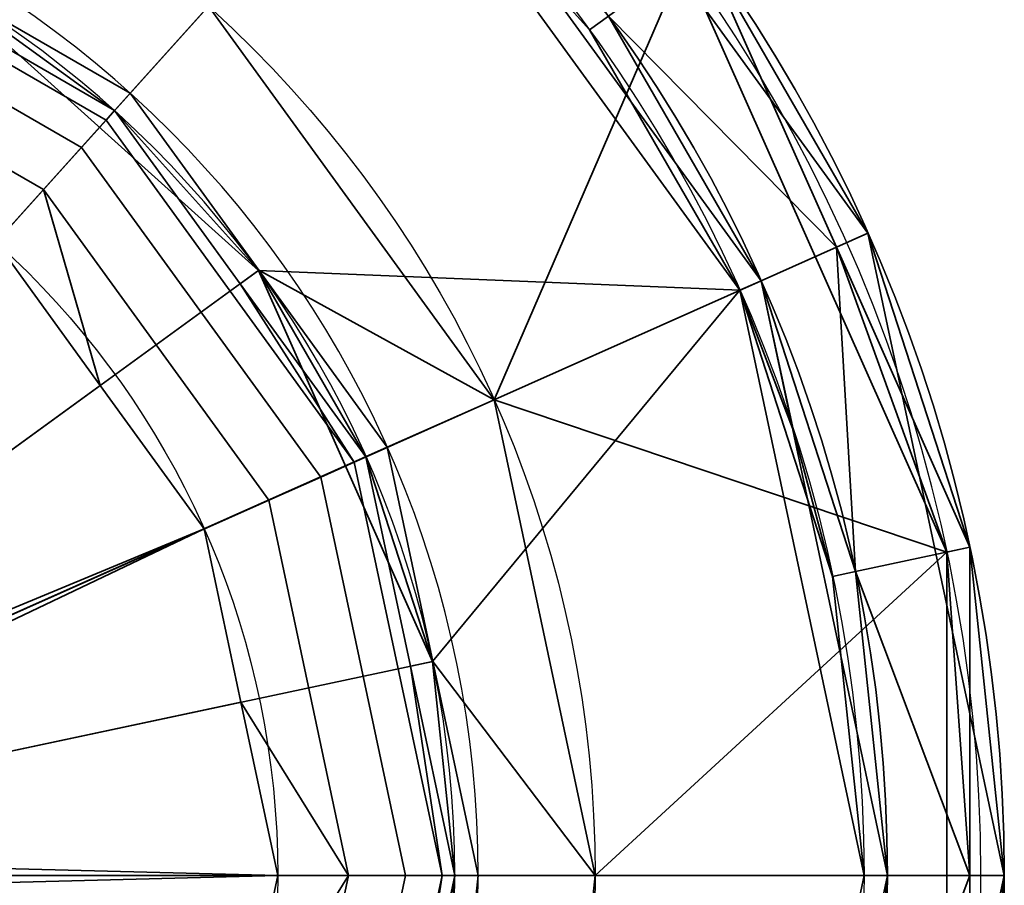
# Model space of a CAD drawing. Header units: millimetres. Extents: x -490 to 6690, y -115 to 132.
# Tile 796 of 1031: x 4985.79 to 4990, y -35.43 to -31.73. Entities that reach past the tile are written whole.
import ezdxf

# ---------------------------------------------------------------- set-up
doc = ezdxf.new("R2010")
doc.units = ezdxf.units.MM
doc.layers.add('152', color=7, linetype='Continuous', true_color=0xffffff)

# ---------------------------------------------------------------- blocks, each defined once
blk = doc.blocks.new('UG_SURFACE_235')
at = {"layer": '152', "color": 252, "linetype": 'Continuous', "lineweight": 35}
for points in [[(4987.432, -30.7466, 324), (4985.1813, -29.4472, 324), (4982.5969, -29.1755, 324), (4983.2501, -35.3913, 324)], [(4987.8178, -33.3576, 298), (4986.5956, -31.6755, 298), (4986.5751, -29.6322, 298), (4988.6298, -31.4825, 298)], [(4989.4166, -32.6458, 323.5), (4987.7667, -30.375, 323.5), (4987.432, -30.7466, 324), (4988.9598, -32.8492, 324)], [(4988.7109, -31.4237, 298.1), (4987.7667, -30.375, 323.5), (4989.4166, -32.6458, 323.5)], [(4984.7951, -30.636, 298), (4986.5956, -31.6755, 298), (4986.2609, -32.0471, 298.5), (4985.4507, -31.5793, 298.5)], [(4983.2501, -35.3913, 324), (4989.5, -35.3913, 324), (4988.9598, -32.8492, 324), (4987.432, -30.7466, 324)], [(4989.7547, -34.0086, 298), (4988.6298, -31.4825, 298), (4988.7109, -31.4237, 298.1), (4989.2817, -32.7058, 298.1)], [(4989.4166, -32.6458, 323.5), (4989.2817, -32.7058, 298.1), (4988.7109, -31.4237, 298.1)], [(4988.6298, -31.4825, 298), (4989.7547, -34.0086, 298), (4987.8178, -33.3576, 298)], [(4985.4507, -31.5793, 319), (4986.2609, -32.0471, 319), (4983.2501, -35.3913, 320.2058)], [(4986.2609, -32.0471, 319), (4985.4507, -31.5793, 319), (4985.4507, -31.5793, 298.5), (4986.2609, -32.0471, 298.5)], [(4986.8112, -32.804, 298.5), (4986.2609, -32.0471, 298.5), (4986.5956, -31.6755, 298), (4987.8178, -33.3576, 298)], [(4983.2501, -35.3913, 320.2058), (4986.2609, -32.0471, 319), (4986.8112, -32.804, 319)], [(4986.2609, -32.0471, 298.5), (4986.8112, -32.804, 298.5), (4986.8112, -32.804, 319), (4986.2609, -32.0471, 319)], [(4989.9998, -35.3913, 323.5), (4989.4166, -32.6458, 323.5), (4988.9598, -32.8492, 324), (4989.5, -35.3913, 324)], [(4989.8524, -33.9879, 298.1), (4989.2817, -32.7058, 298.1), (4989.4166, -32.6458, 323.5)], [(4989.4166, -32.6458, 323.5), (4989.9998, -35.3913, 323.5), (4989.8524, -33.9879, 298.1)], [(4989.2817, -32.7058, 298.1), (4989.8524, -33.9879, 298.1), (4989.7547, -34.0086, 298)], [(4986.8112, -32.804, 319), (4987.361, -33.5609, 319), (4983.2501, -35.3913, 320.2058)], [(4987.8178, -33.3576, 298), (4987.361, -33.5609, 298.5), (4986.8112, -32.804, 298.5)], [(4987.361, -33.5609, 319), (4986.8112, -32.804, 319), (4986.8112, -32.804, 298.5), (4987.361, -33.5609, 298.5)], [(4987.5555, -34.4761, 298.5), (4987.361, -33.5609, 298.5), (4987.8178, -33.3576, 298), (4988.2498, -35.3913, 298)], [(4988.2498, -35.3913, 298), (4987.8178, -33.3576, 298), (4989.7547, -34.0086, 298)], [(4983.2501, -35.3913, 320.2058), (4987.361, -33.5609, 319), (4987.5555, -34.4761, 319)], [(4987.361, -33.5609, 298.5), (4987.5555, -34.4761, 298.5), (4987.5555, -34.4761, 319), (4987.361, -33.5609, 319)], [(4988.1406, -36.4308, 298), (4988.2498, -35.3913, 298), (4989.7547, -34.0086, 298), (4989.7547, -36.7739, 298)], [(4989.7547, -34.0086, 298), (4989.8524, -33.9879, 298.1), (4989.8524, -35.3913, 298.1)], [(4989.8524, -35.3913, 298.1), (4989.8524, -36.7947, 298.1), (4989.7547, -36.7739, 298), (4989.7547, -34.0086, 298)], [(4989.9998, -35.3913, 323.5), (4989.8524, -35.3913, 298.1), (4989.8524, -33.9879, 298.1)], [(4987.5555, -34.4761, 319), (4987.7501, -35.3913, 319), (4983.2501, -35.3913, 320.2058)], [(4988.2498, -35.3913, 298), (4987.7501, -35.3913, 298.5), (4987.5555, -34.4761, 298.5)], [(4987.7501, -35.3913, 319), (4987.5555, -34.4761, 319), (4987.5555, -34.4761, 298.5), (4987.7501, -35.3913, 298.5)], [(4985.1813, -41.3354, 324), (4987.432, -40.0359, 324), (4988.9598, -37.9334, 324), (4983.2501, -35.3913, 324)], [(4988.9598, -37.9334, 324), (4989.3632, -36.6907, 324), (4989.5, -35.3913, 324), (4983.2501, -35.3913, 324)], [(4983.2501, -35.3913, 320.2058), (4987.7501, -35.3913, 319), (4987.6518, -36.3269, 319)], [(4983.2501, -35.3913, 320.2058), (4987.361, -37.2216, 319), (4986.8112, -37.9785, 319)], [(4983.2501, -35.3913, 320.2058), (4986.2609, -38.7354, 319), (4985.4507, -39.2032, 319)], [(4986.8112, -37.9785, 319), (4986.2609, -38.7354, 319), (4983.2501, -35.3913, 320.2058)], [(4987.6518, -36.3269, 319), (4987.361, -37.2216, 319), (4983.2501, -35.3913, 320.2058)], [(4987.6518, -36.3269, 298.5), (4987.7501, -35.3913, 298.5), (4988.2498, -35.3913, 298), (4988.1406, -36.4308, 298)], [(4987.7501, -35.3913, 298.5), (4987.6518, -36.3269, 298.5), (4987.6518, -36.3269, 319), (4987.7501, -35.3913, 319)], [(4989.8524, -36.7947, 323.5), (4989.9998, -35.3913, 323.5), (4989.5, -35.3913, 324), (4989.3632, -36.6907, 324)], [(4989.9998, -35.3913, 323.5), (4989.8524, -36.7947, 323.5), (4989.8524, -36.7947, 298.1)], [(4989.8524, -36.7947, 298.1), (4989.8524, -35.3913, 298.1), (4989.9998, -35.3913, 323.5)]]:
    blk.add_3dface(points, dxfattribs=at)
blk = doc.blocks.new('UG_SURFACE_236')
at = {"layer": '152', "color": 252, "linetype": 'Continuous', "lineweight": 35}
for points in [[(4985.1813, -29.4472, 1742), (4987.432, -30.7466, 1742), (4988.9598, -32.8492, 1742), (4983.2501, -35.3913, 1742)], [(4987.7667, -30.375, 1742.4999), (4989.4166, -32.6458, 1742.4999), (4988.9598, -32.8492, 1742), (4987.432, -30.7466, 1742)], [(4989.4166, -32.6458, 1742.4999), (4987.7667, -30.375, 1742.4999), (4988.7109, -31.4237, 1776.5)], [(4988.3065, -31.7176, 1777), (4987.432, -30.7466, 1777), (4987.3652, -30.8209, 1777), (4988.2255, -31.7764, 1777)], [(4985.4498, -31.5807, 1778), (4986.8097, -32.805, 1778), (4988.8682, -32.8898, 1778), (4987.3652, -30.8209, 1778)], [(4988.2255, -31.7764, 1777), (4987.3652, -30.8209, 1778), (4988.8682, -32.8898, 1778)], [(4988.2255, -31.7764, 1777), (4987.3652, -30.8209, 1777), (4987.3652, -30.8209, 1778)], [(4984.5443, -31.408, 1798.6346), (4986.0525, -32.2788, 1798.6346), (4986.1579, -32.1619, 1798.3446), (4984.5929, -31.2584, 1798.3446)], [(4984.5929, -31.2584, 1798.3446), (4986.1579, -32.1619, 1798.3446), (4986.1941, -32.1214, 1798.0192), (4985.4021, -31.664, 1798.0192)], [(4984.4689, -31.6393, 1798.8577), (4985.8899, -32.4595, 1798.8577), (4986.0525, -32.2788, 1798.6346), (4984.5443, -31.408, 1798.6346)], [(4989.2817, -32.7058, 1776.5), (4988.7109, -31.4237, 1776.5), (4988.3065, -31.7176, 1777)], [(4988.7109, -31.4237, 1776.5), (4989.2817, -32.7058, 1776.5), (4989.4166, -32.6458, 1742.4999)], [(4985.4498, -31.5807, 1778), (4985.4021, -31.664, 1798.0192), (4986.1941, -32.1214, 1798.0192)], [(4986.8097, -32.805, 1778), (4985.4498, -31.5807, 1778), (4986.1941, -32.1214, 1798.0192)], [(4985.0316, -32.3057, 1798.9894), (4985.6873, -32.6843, 1798.9894), (4985.8899, -32.4595, 1798.8577), (4984.4689, -31.6393, 1798.8577)], [(4988.9598, -32.8492, 1777), (4988.3065, -31.7176, 1777), (4988.2255, -31.7764, 1777), (4988.8682, -32.8898, 1777)], [(4988.3065, -31.7176, 1777), (4988.9598, -32.8492, 1777), (4989.2817, -32.7058, 1776.5)], [(4988.8682, -32.8898, 1778), (4988.8682, -32.8898, 1777), (4988.2255, -31.7764, 1777)], [(4986.732, -32.8615, 1798.0192), (4986.1941, -32.1214, 1798.0192), (4986.1579, -32.1619, 1798.3446), (4987.2198, -33.6238, 1798.3446)], [(4986.1941, -32.1214, 1798.0192), (4986.732, -32.8615, 1798.0192), (4986.8097, -32.805, 1778)], [(4986.0525, -32.2788, 1798.6346), (4987.0763, -33.6878, 1798.6346), (4987.2198, -33.6238, 1798.3446), (4986.1579, -32.1619, 1798.3446)], [(4985.8899, -32.4595, 1798.8577), (4986.8541, -33.7867, 1798.8577), (4987.0763, -33.6878, 1798.6346), (4986.0525, -32.2788, 1798.6346)], [(4985.8899, -32.4595, 1798.8577), (4985.6873, -32.6843, 1798.9894), (4986.1326, -33.297, 1798.9894)], [(4986.1326, -33.297, 1798.9894), (4986.5775, -33.9097, 1798.9894), (4986.8541, -33.7867, 1798.8577), (4985.8899, -32.4595, 1798.8577)], [(4989.4166, -32.6458, 1742.4999), (4989.9998, -35.3913, 1742.4999), (4989.5, -35.3913, 1742), (4988.9598, -32.8492, 1742)], [(4989.4166, -32.6458, 1742.4999), (4989.2817, -32.7058, 1776.5), (4989.8524, -33.9879, 1776.5)], [(4989.8524, -33.9879, 1776.5), (4989.9998, -35.3913, 1742.4999), (4989.4166, -32.6458, 1742.4999)], [(4983.5734, -35.1561, 1799.8), (4986.1326, -33.297, 1798.9894), (4985.6873, -32.6843, 1798.9894)], [(4989.2817, -32.7058, 1776.5), (4988.9598, -32.8492, 1777), (4989.3632, -34.0918, 1777)], [(4989.3632, -34.0918, 1777), (4989.8524, -33.9879, 1776.5), (4989.2817, -32.7058, 1776.5)], [(4986.8097, -32.805, 1778), (4986.732, -32.8615, 1798.0192), (4987.2694, -33.6016, 1798.0192)], [(4987.5541, -34.4765, 1778), (4986.8097, -32.805, 1778), (4987.2694, -33.6016, 1798.0192)], [(4988.8682, -32.8898, 1778), (4986.8097, -32.805, 1778), (4987.5541, -34.4765, 1778)], [(4988.9598, -32.8492, 1742), (4989.5, -35.3913, 1742), (4988.9598, -37.9334, 1742), (4983.2501, -35.3913, 1742)], [(4987.2198, -33.6238, 1798.3446), (4987.2694, -33.6016, 1798.0192), (4986.732, -32.8615, 1798.0192)], [(4987.5541, -34.4765, 1778), (4987.6499, -35.3913, 1778), (4989.3999, -35.3913, 1778), (4988.8682, -32.8898, 1778)], [(4988.9598, -32.8492, 1777), (4988.8682, -32.8898, 1777), (4989.099, -33.4908, 1777)], [(4988.8682, -32.8898, 1778), (4989.3999, -35.3913, 1778), (4989.2654, -34.1126, 1777)], [(4989.2654, -34.1126, 1777), (4989.099, -33.4908, 1777), (4988.8682, -32.8898, 1778)], [(4989.099, -33.4908, 1777), (4988.8682, -32.8898, 1777), (4988.8682, -32.8898, 1778)], [(4989.099, -33.4908, 1777), (4989.2654, -34.1126, 1777), (4989.3632, -34.0918, 1777), (4988.9598, -32.8492, 1777)], [(4986.5775, -33.9097, 1798.9894), (4986.1326, -33.297, 1798.9894), (4983.5734, -35.1561, 1799.8)], [(4987.4597, -34.4964, 1798.0192), (4987.2694, -33.6016, 1798.0192), (4987.2198, -33.6238, 1798.3446), (4987.5956, -35.3913, 1798.3446)], [(4987.2694, -33.6016, 1798.0192), (4987.4597, -34.4964, 1798.0192), (4987.5541, -34.4765, 1778)], [(4987.0763, -33.6878, 1798.6346), (4987.4382, -35.3913, 1798.6346), (4987.5956, -35.3913, 1798.3446), (4987.2198, -33.6238, 1798.3446)], [(4986.8541, -33.7867, 1798.8577), (4987.195, -35.3913, 1798.8577), (4987.4382, -35.3913, 1798.6346), (4987.0763, -33.6878, 1798.6346)], [(4987.195, -35.3913, 1798.8577), (4986.8541, -33.7867, 1798.8577), (4986.5775, -33.9097, 1798.9894), (4986.7349, -34.6505, 1798.9894)], [(4983.5734, -35.1561, 1799.8), (4983.6411, -35.3081, 1799.8), (4986.5775, -33.9097, 1798.9894)], [(4983.6411, -35.3081, 1799.8), (4986.7349, -34.6505, 1798.9894), (4986.5775, -33.9097, 1798.9894)], [(4989.8524, -35.3913, 1776.5), (4989.8524, -33.9879, 1776.5), (4989.3632, -34.0918, 1777)], [(4989.8524, -33.9879, 1776.5), (4989.8524, -35.3913, 1776.5), (4989.9998, -35.3913, 1742.4999)], [(4989.2654, -34.1126, 1777), (4989.3999, -35.3913, 1777), (4989.5, -35.3913, 1777), (4989.3632, -34.0918, 1777)], [(4989.3632, -34.0918, 1777), (4989.5, -35.3913, 1777), (4989.8524, -35.3913, 1776.5)], [(4989.3999, -35.3913, 1778), (4989.3999, -35.3913, 1777), (4989.2654, -34.1126, 1777)], [(4987.5541, -34.4765, 1778), (4987.4597, -34.4964, 1798.0192), (4987.6499, -35.3913, 1798.0192)], [(4987.6499, -35.3913, 1798.0192), (4987.6499, -35.3913, 1778), (4987.5541, -34.4765, 1778)], [(4987.5956, -35.3913, 1798.3446), (4987.6499, -35.3913, 1798.0192), (4987.4597, -34.4964, 1798.0192)], [(4986.8927, -35.3913, 1798.9894), (4986.7349, -34.6505, 1798.9894), (4983.6411, -35.3081, 1799.8)], [(4986.7349, -34.6505, 1798.9894), (4986.8927, -35.3913, 1798.9894), (4987.195, -35.3913, 1798.8577)], [(4986.8927, -35.3913, 1798.9894), (4983.6411, -35.3081, 1799.8), (4983.6411, -35.4744, 1799.8)], [(4988.9598, -37.9334, 1742), (4987.432, -40.0359, 1742), (4985.1813, -41.3354, 1742), (4983.2501, -35.3913, 1742)], [(4983.6411, -35.4744, 1799.8), (4986.7349, -36.132, 1798.9894), (4986.8927, -35.3913, 1798.9894)], [(4986.7349, -36.132, 1798.9894), (4986.5775, -36.8728, 1798.9894), (4986.8541, -36.9959, 1798.8577), (4987.195, -35.3913, 1798.8577)], [(4987.195, -35.3913, 1798.8577), (4986.8927, -35.3913, 1798.9894), (4986.7349, -36.132, 1798.9894)], [(4987.195, -35.3913, 1798.8577), (4986.8541, -36.9959, 1798.8577), (4987.0763, -37.0948, 1798.6346), (4987.4382, -35.3913, 1798.6346)], [(4987.4382, -35.3913, 1798.6346), (4987.0763, -37.0948, 1798.6346), (4987.2198, -37.1588, 1798.3446), (4987.5956, -35.3913, 1798.3446)], [(4987.5956, -35.3913, 1798.3446), (4987.2198, -37.1588, 1798.3446), (4987.2694, -37.1809, 1798.0192), (4987.4597, -36.2861, 1798.0192)], [(4987.4597, -36.2861, 1798.0192), (4987.6499, -35.3913, 1798.0192), (4987.5956, -35.3913, 1798.3446)], [(4987.6499, -35.3913, 1798.0192), (4987.4597, -36.2861, 1798.0192), (4987.5541, -36.3061, 1778)], [(4987.5541, -36.3061, 1778), (4987.6499, -35.3913, 1778), (4987.6499, -35.3913, 1798.0192)], [(4988.8682, -37.8927, 1778), (4989.3999, -35.3913, 1778), (4987.6499, -35.3913, 1778), (4987.5541, -36.3061, 1778)], [(4988.8682, -37.8927, 1778), (4988.8682, -37.8927, 1777), (4989.3999, -35.3913, 1777), (4989.3999, -35.3913, 1778)], [(4989.3632, -36.6907, 1777), (4989.5, -35.3913, 1777), (4989.3999, -35.3913, 1777), (4988.8682, -37.8927, 1777)], [(4989.9998, -35.3913, 1742.4999), (4989.4166, -38.1367, 1742.4999), (4988.9598, -37.9334, 1742), (4989.5, -35.3913, 1742)], [(4989.8524, -35.3913, 1776.5), (4989.5, -35.3913, 1777), (4989.3632, -36.6907, 1777)], [(4989.3632, -36.6907, 1777), (4989.8524, -36.7947, 1776.5), (4989.8524, -35.3913, 1776.5)], [(4989.4166, -38.1367, 1742.4999), (4989.9998, -35.3913, 1742.4999), (4989.8524, -36.7947, 1776.5)], [(4989.9998, -35.3913, 1742.4999), (4989.8524, -35.3913, 1776.5), (4989.8524, -36.7947, 1776.5)]]:
    blk.add_3dface(points, dxfattribs=at)
blk = doc.blocks.new('UG_SURFACE_237')
at = {"layer": '152', "color": 252, "linetype": 'Continuous', "lineweight": 35}
for points in [[(4987.432, -30.7466, 1804), (4985.1813, -29.4472, 1804), (4982.5969, -29.1755, 1804), (4983.2501, -35.3913, 1804)], [(4987.8178, -33.3576, 1778), (4986.5956, -31.6755, 1778), (4986.5751, -29.6322, 1778), (4988.6298, -31.4825, 1778)], [(4989.4166, -32.6458, 1803.5001), (4987.7667, -30.375, 1803.5001), (4987.432, -30.7466, 1804), (4988.9598, -32.8492, 1804)], [(4988.7109, -31.4237, 1778.1), (4987.7667, -30.375, 1803.5001), (4989.4166, -32.6458, 1803.5001)], [(4984.7951, -30.636, 1778), (4986.5956, -31.6755, 1778), (4986.2609, -32.0471, 1778.5), (4985.4507, -31.5793, 1778.5)], [(4983.2501, -35.3913, 1804), (4989.5, -35.3913, 1804), (4988.9598, -32.8492, 1804), (4987.432, -30.7466, 1804)], [(4989.7547, -34.0086, 1778), (4988.6298, -31.4825, 1778), (4988.7109, -31.4237, 1778.1), (4989.2817, -32.7058, 1778.1)], [(4989.4166, -32.6458, 1803.5001), (4989.2817, -32.7058, 1778.1), (4988.7109, -31.4237, 1778.1)], [(4988.6298, -31.4825, 1778), (4989.7547, -34.0086, 1778), (4987.8178, -33.3576, 1778)], [(4985.4507, -31.5793, 1799), (4986.2609, -32.0471, 1799), (4983.2501, -35.3913, 1800.2058)], [(4986.2609, -32.0471, 1799), (4985.4507, -31.5793, 1799), (4985.4507, -31.5793, 1778.5), (4986.2609, -32.0471, 1778.5)], [(4986.8112, -32.804, 1778.5), (4986.2609, -32.0471, 1778.5), (4986.5956, -31.6755, 1778), (4987.8178, -33.3576, 1778)], [(4983.2501, -35.3913, 1800.2058), (4986.2609, -32.0471, 1799), (4986.8112, -32.804, 1799)], [(4986.2609, -32.0471, 1778.5), (4986.8112, -32.804, 1778.5), (4986.8112, -32.804, 1799), (4986.2609, -32.0471, 1799)], [(4989.9998, -35.3913, 1803.5001), (4989.4166, -32.6458, 1803.5001), (4988.9598, -32.8492, 1804), (4989.5, -35.3913, 1804)], [(4989.8524, -33.9879, 1778.1), (4989.2817, -32.7058, 1778.1), (4989.4166, -32.6458, 1803.5001)], [(4989.4166, -32.6458, 1803.5001), (4989.9998, -35.3913, 1803.5001), (4989.8524, -33.9879, 1778.1)], [(4989.2817, -32.7058, 1778.1), (4989.8524, -33.9879, 1778.1), (4989.7547, -34.0086, 1778)], [(4986.8112, -32.804, 1799), (4987.361, -33.5609, 1799), (4983.2501, -35.3913, 1800.2058)], [(4987.8178, -33.3576, 1778), (4987.361, -33.5609, 1778.5), (4986.8112, -32.804, 1778.5)], [(4987.361, -33.5609, 1799), (4986.8112, -32.804, 1799), (4986.8112, -32.804, 1778.5), (4987.361, -33.5609, 1778.5)], [(4987.5555, -34.4761, 1778.5), (4987.361, -33.5609, 1778.5), (4987.8178, -33.3576, 1778), (4988.2498, -35.3913, 1778)], [(4988.2498, -35.3913, 1778), (4987.8178, -33.3576, 1778), (4989.7547, -34.0086, 1778)], [(4983.2501, -35.3913, 1800.2058), (4987.361, -33.5609, 1799), (4987.5555, -34.4761, 1799)], [(4987.361, -33.5609, 1778.5), (4987.5555, -34.4761, 1778.5), (4987.5555, -34.4761, 1799), (4987.361, -33.5609, 1799)], [(4988.1406, -36.4308, 1778), (4988.2498, -35.3913, 1778), (4989.7547, -34.0086, 1778), (4989.7547, -36.7739, 1778)], [(4989.7547, -34.0086, 1778), (4989.8524, -33.9879, 1778.1), (4989.8524, -35.3913, 1778.1)], [(4989.8524, -35.3913, 1778.1), (4989.8524, -36.7947, 1778.1), (4989.7547, -36.7739, 1778), (4989.7547, -34.0086, 1778)], [(4989.9998, -35.3913, 1803.5001), (4989.8524, -35.3913, 1778.1), (4989.8524, -33.9879, 1778.1)], [(4987.5555, -34.4761, 1799), (4987.7501, -35.3913, 1799), (4983.2501, -35.3913, 1800.2058)], [(4988.2498, -35.3913, 1778), (4987.7501, -35.3913, 1778.5), (4987.5555, -34.4761, 1778.5)], [(4987.7501, -35.3913, 1799), (4987.5555, -34.4761, 1799), (4987.5555, -34.4761, 1778.5), (4987.7501, -35.3913, 1778.5)], [(4985.1813, -41.3354, 1804), (4987.432, -40.0359, 1804), (4988.9598, -37.9334, 1804), (4983.2501, -35.3913, 1804)], [(4988.9598, -37.9334, 1804), (4989.3632, -36.6907, 1804), (4989.5, -35.3913, 1804), (4983.2501, -35.3913, 1804)], [(4983.2501, -35.3913, 1800.2058), (4987.7501, -35.3913, 1799), (4987.6518, -36.3269, 1799)], [(4983.2501, -35.3913, 1800.2058), (4987.361, -37.2216, 1799), (4986.8112, -37.9785, 1799)], [(4983.2501, -35.3913, 1800.2058), (4986.2609, -38.7354, 1799), (4985.4507, -39.2032, 1799)], [(4986.8112, -37.9785, 1799), (4986.2609, -38.7354, 1799), (4983.2501, -35.3913, 1800.2058)], [(4987.6518, -36.3269, 1799), (4987.361, -37.2216, 1799), (4983.2501, -35.3913, 1800.2058)], [(4987.6518, -36.3269, 1778.5), (4987.7501, -35.3913, 1778.5), (4988.2498, -35.3913, 1778), (4988.1406, -36.4308, 1778)], [(4987.7501, -35.3913, 1778.5), (4987.6518, -36.3269, 1778.5), (4987.6518, -36.3269, 1799), (4987.7501, -35.3913, 1799)], [(4989.8524, -36.7947, 1803.5001), (4989.9998, -35.3913, 1803.5001), (4989.5, -35.3913, 1804), (4989.3632, -36.6907, 1804)], [(4989.9998, -35.3913, 1803.5001), (4989.8524, -36.7947, 1803.5001), (4989.8524, -36.7947, 1778.1)], [(4989.8524, -36.7947, 1778.1), (4989.8524, -35.3913, 1778.1), (4989.9998, -35.3913, 1803.5001)]]:
    blk.add_3dface(points, dxfattribs=at)
blk = doc.blocks.new('UG_SURFACE_238')
at = {"layer": '152', "color": 252, "linetype": 'Continuous', "lineweight": 35}
for points in [[(4985.1813, -29.4472, 262), (4987.432, -30.7466, 262), (4988.9598, -32.8492, 262), (4983.2501, -35.3913, 262)], [(4987.7667, -30.375, 262.5), (4989.4166, -32.6458, 262.5), (4988.9598, -32.8492, 262), (4987.432, -30.7466, 262)], [(4989.4166, -32.6458, 262.5), (4987.7667, -30.375, 262.5), (4988.7109, -31.4237, 296.5)], [(4988.3065, -31.7176, 297), (4987.432, -30.7466, 297), (4987.3652, -30.8209, 297), (4988.2255, -31.7764, 297)], [(4985.4498, -31.5807, 298), (4986.8097, -32.805, 298), (4988.8682, -32.8898, 298), (4987.3652, -30.8209, 298)], [(4988.2255, -31.7764, 297), (4987.3652, -30.8209, 298), (4988.8682, -32.8898, 298)], [(4988.2255, -31.7764, 297), (4987.3652, -30.8209, 297), (4987.3652, -30.8209, 298)], [(4984.5443, -31.408, 318.6346), (4986.0525, -32.2788, 318.6346), (4986.1579, -32.1619, 318.3447), (4984.5929, -31.2584, 318.3447)], [(4984.5929, -31.2584, 318.3447), (4986.1579, -32.1619, 318.3447), (4986.1941, -32.1214, 318.0192), (4985.4021, -31.664, 318.0192)], [(4984.4689, -31.6393, 318.8576), (4985.8899, -32.4595, 318.8576), (4986.0525, -32.2788, 318.6346), (4984.5443, -31.408, 318.6346)], [(4989.2817, -32.7058, 296.5), (4988.7109, -31.4237, 296.5), (4988.3065, -31.7176, 297)], [(4988.7109, -31.4237, 296.5), (4989.2817, -32.7058, 296.5), (4989.4166, -32.6458, 262.5)], [(4985.4498, -31.5807, 298), (4985.4021, -31.664, 318.0192), (4986.1941, -32.1214, 318.0192)], [(4986.8097, -32.805, 298), (4985.4498, -31.5807, 298), (4986.1941, -32.1214, 318.0192)], [(4985.0316, -32.3057, 318.9894), (4985.6873, -32.6843, 318.9894), (4985.8899, -32.4595, 318.8576), (4984.4689, -31.6393, 318.8576)], [(4988.9598, -32.8492, 297), (4988.3065, -31.7176, 297), (4988.2255, -31.7764, 297), (4988.8682, -32.8898, 297)], [(4988.3065, -31.7176, 297), (4988.9598, -32.8492, 297), (4989.2817, -32.7058, 296.5)], [(4988.8682, -32.8898, 298), (4988.8682, -32.8898, 297), (4988.2255, -31.7764, 297)], [(4986.732, -32.8615, 318.0192), (4986.1941, -32.1214, 318.0192), (4986.1579, -32.1619, 318.3447), (4987.2198, -33.6238, 318.3447)], [(4986.1941, -32.1214, 318.0192), (4986.732, -32.8615, 318.0192), (4986.8097, -32.805, 298)], [(4986.0525, -32.2788, 318.6346), (4987.0763, -33.6878, 318.6346), (4987.2198, -33.6238, 318.3447), (4986.1579, -32.1619, 318.3447)], [(4985.8899, -32.4595, 318.8576), (4986.8541, -33.7867, 318.8576), (4987.0763, -33.6878, 318.6346), (4986.0525, -32.2788, 318.6346)], [(4985.8899, -32.4595, 318.8576), (4985.6873, -32.6843, 318.9894), (4986.1326, -33.297, 318.9894)], [(4986.1326, -33.297, 318.9894), (4986.5775, -33.9097, 318.9894), (4986.8541, -33.7867, 318.8576), (4985.8899, -32.4595, 318.8576)], [(4989.4166, -32.6458, 262.5), (4989.9998, -35.3913, 262.5), (4989.5, -35.3913, 262), (4988.9598, -32.8492, 262)], [(4989.4166, -32.6458, 262.5), (4989.2817, -32.7058, 296.5), (4989.8524, -33.9879, 296.5)], [(4989.8524, -33.9879, 296.5), (4989.9998, -35.3913, 262.5), (4989.4166, -32.6458, 262.5)], [(4983.5734, -35.1561, 319.8), (4986.1326, -33.297, 318.9894), (4985.6873, -32.6843, 318.9894)], [(4989.2817, -32.7058, 296.5), (4988.9598, -32.8492, 297), (4989.3632, -34.0918, 297)], [(4989.3632, -34.0918, 297), (4989.8524, -33.9879, 296.5), (4989.2817, -32.7058, 296.5)], [(4986.8097, -32.805, 298), (4986.732, -32.8615, 318.0192), (4987.2694, -33.6016, 318.0192)], [(4987.2694, -33.6016, 318.0192), (4987.5541, -34.4765, 298), (4986.8097, -32.805, 298)], [(4988.8682, -32.8898, 298), (4986.8097, -32.805, 298), (4987.5541, -34.4765, 298)], [(4988.9598, -32.8492, 262), (4989.5, -35.3913, 262), (4988.9598, -37.9334, 262), (4983.2501, -35.3913, 262)], [(4987.2198, -33.6238, 318.3447), (4987.2694, -33.6016, 318.0192), (4986.732, -32.8615, 318.0192)], [(4987.5541, -34.4765, 298), (4987.6499, -35.3913, 298), (4989.3999, -35.3913, 298), (4988.8682, -32.8898, 298)], [(4988.9598, -32.8492, 297), (4988.8682, -32.8898, 297), (4989.099, -33.4908, 297)], [(4988.8682, -32.8898, 298), (4989.3999, -35.3913, 298), (4989.2654, -34.1126, 297)], [(4989.2654, -34.1126, 297), (4989.099, -33.4908, 297), (4988.8682, -32.8898, 298)], [(4989.099, -33.4908, 297), (4988.8682, -32.8898, 297), (4988.8682, -32.8898, 298)], [(4989.099, -33.4908, 297), (4989.2654, -34.1126, 297), (4989.3632, -34.0918, 297), (4988.9598, -32.8492, 297)], [(4986.5775, -33.9097, 318.9894), (4986.1326, -33.297, 318.9894), (4983.5734, -35.1561, 319.8)], [(4987.4597, -34.4964, 318.0192), (4987.2694, -33.6016, 318.0192), (4987.2198, -33.6238, 318.3447), (4987.5956, -35.3913, 318.3447)], [(4987.2694, -33.6016, 318.0192), (4987.4597, -34.4964, 318.0192), (4987.5541, -34.4765, 298)], [(4987.0763, -33.6878, 318.6346), (4987.4382, -35.3913, 318.6346), (4987.5956, -35.3913, 318.3447), (4987.2198, -33.6238, 318.3447)], [(4986.8541, -33.7867, 318.8576), (4987.195, -35.3913, 318.8576), (4987.4382, -35.3913, 318.6346), (4987.0763, -33.6878, 318.6346)], [(4987.195, -35.3913, 318.8576), (4986.8541, -33.7867, 318.8576), (4986.5775, -33.9097, 318.9894), (4986.7349, -34.6505, 318.9894)], [(4983.5734, -35.1561, 319.8), (4983.6411, -35.3081, 319.8), (4986.5775, -33.9097, 318.9894)], [(4983.6411, -35.3081, 319.8), (4986.7349, -34.6505, 318.9894), (4986.5775, -33.9097, 318.9894)], [(4989.8524, -35.3913, 296.5), (4989.8524, -33.9879, 296.5), (4989.3632, -34.0918, 297)], [(4989.8524, -33.9879, 296.5), (4989.8524, -35.3913, 296.5), (4989.9998, -35.3913, 262.5)], [(4989.2654, -34.1126, 297), (4989.3999, -35.3913, 297), (4989.5, -35.3913, 297), (4989.3632, -34.0918, 297)], [(4989.3632, -34.0918, 297), (4989.5, -35.3913, 297), (4989.8524, -35.3913, 296.5)], [(4989.3999, -35.3913, 298), (4989.3999, -35.3913, 297), (4989.2654, -34.1126, 297)], [(4987.5541, -34.4765, 298), (4987.4597, -34.4964, 318.0192), (4987.6499, -35.3913, 318.0192)], [(4987.6499, -35.3913, 318.0192), (4987.6499, -35.3913, 298), (4987.5541, -34.4765, 298)], [(4987.5956, -35.3913, 318.3447), (4987.6499, -35.3913, 318.0192), (4987.4597, -34.4964, 318.0192)], [(4986.8927, -35.3913, 318.9894), (4986.7349, -34.6505, 318.9894), (4983.6411, -35.3081, 319.8)], [(4986.7349, -34.6505, 318.9894), (4986.8927, -35.3913, 318.9894), (4987.195, -35.3913, 318.8576)], [(4986.8927, -35.3913, 318.9894), (4983.6411, -35.3081, 319.8), (4983.6411, -35.4744, 319.8)], [(4988.9598, -37.9334, 262), (4987.432, -40.0359, 262), (4985.1813, -41.3354, 262), (4983.2501, -35.3913, 262)], [(4983.6411, -35.4744, 319.8), (4986.7349, -36.132, 318.9894), (4986.8927, -35.3913, 318.9894)], [(4986.7349, -36.132, 318.9894), (4986.5775, -36.8728, 318.9894), (4986.8541, -36.9959, 318.8576), (4987.195, -35.3913, 318.8576)], [(4987.195, -35.3913, 318.8576), (4986.8927, -35.3913, 318.9894), (4986.7349, -36.132, 318.9894)], [(4987.195, -35.3913, 318.8576), (4986.8541, -36.9959, 318.8576), (4987.0763, -37.0948, 318.6346), (4987.4382, -35.3913, 318.6346)], [(4987.4382, -35.3913, 318.6346), (4987.0763, -37.0948, 318.6346), (4987.2198, -37.1588, 318.3447), (4987.5956, -35.3913, 318.3447)], [(4987.5956, -35.3913, 318.3447), (4987.2198, -37.1588, 318.3447), (4987.2694, -37.1809, 318.0192), (4987.4597, -36.2861, 318.0192)], [(4987.4597, -36.2861, 318.0192), (4987.6499, -35.3913, 318.0192), (4987.5956, -35.3913, 318.3447)], [(4987.6499, -35.3913, 318.0192), (4987.4597, -36.2861, 318.0192), (4987.5541, -36.3061, 298)], [(4987.5541, -36.3061, 298), (4987.6499, -35.3913, 298), (4987.6499, -35.3913, 318.0192)], [(4988.8682, -37.8927, 298), (4989.3999, -35.3913, 298), (4987.6499, -35.3913, 298), (4987.5541, -36.3061, 298)], [(4988.8682, -37.8927, 298), (4988.8682, -37.8927, 297), (4989.3999, -35.3913, 297), (4989.3999, -35.3913, 298)], [(4989.3632, -36.6907, 297), (4989.5, -35.3913, 297), (4989.3999, -35.3913, 297), (4988.8682, -37.8927, 297)], [(4989.9998, -35.3913, 262.5), (4989.4166, -38.1367, 262.5), (4988.9598, -37.9334, 262), (4989.5, -35.3913, 262)], [(4989.8524, -35.3913, 296.5), (4989.5, -35.3913, 297), (4989.3632, -36.6907, 297)], [(4989.3632, -36.6907, 297), (4989.8524, -36.7947, 296.5), (4989.8524, -35.3913, 296.5)], [(4989.4166, -38.1367, 262.5), (4989.9998, -35.3913, 262.5), (4989.8524, -36.7947, 296.5)], [(4989.9998, -35.3913, 262.5), (4989.8524, -35.3913, 296.5), (4989.8524, -36.7947, 296.5)]]:
    blk.add_3dface(points, dxfattribs=at)
blk = doc.blocks.new('UG_SURFACE_239')
at = {"layer": '152', "color": 252, "linetype": 'Continuous', "lineweight": 35}
for points in [[(4985.1813, -29.4472, 1204), (4987.432, -30.7466, 1204), (4988.9598, -32.8492, 1204), (4983.2501, -35.3913, 1204)], [(4987.7667, -30.375, 1204.5), (4989.4166, -32.6458, 1204.5), (4988.9598, -32.8492, 1204), (4987.432, -30.7466, 1204)], [(4989.4166, -32.6458, 1204.5), (4987.7667, -30.375, 1204.5), (4988.7109, -31.4237, 1238.5)], [(4988.3065, -31.7176, 1239), (4987.432, -30.7466, 1239), (4987.3652, -30.8209, 1239), (4988.2255, -31.7764, 1239)], [(4985.4498, -31.5807, 1240), (4986.8097, -32.805, 1240), (4988.8682, -32.8898, 1240), (4987.3652, -30.8209, 1240)], [(4988.2255, -31.7764, 1239), (4987.3652, -30.8209, 1240), (4988.8682, -32.8898, 1240)], [(4988.2255, -31.7764, 1239), (4987.3652, -30.8209, 1239), (4987.3652, -30.8209, 1240)], [(4984.5443, -31.408, 1260.6347), (4986.0525, -32.2788, 1260.6347), (4986.1579, -32.1619, 1260.3446), (4984.5929, -31.2584, 1260.3446)], [(4984.5929, -31.2584, 1260.3446), (4986.1579, -32.1619, 1260.3446), (4986.1941, -32.1214, 1260.0192), (4985.4021, -31.664, 1260.0192)], [(4984.4689, -31.6393, 1260.8576), (4985.8899, -32.4595, 1260.8576), (4986.0525, -32.2788, 1260.6347), (4984.5443, -31.408, 1260.6347)], [(4989.2817, -32.7058, 1238.5), (4988.7109, -31.4237, 1238.5), (4988.3065, -31.7176, 1239)], [(4988.7109, -31.4237, 1238.5), (4989.2817, -32.7058, 1238.5), (4989.4166, -32.6458, 1204.5)], [(4985.4498, -31.5807, 1240), (4985.4021, -31.664, 1260.0192), (4986.1941, -32.1214, 1260.0192)], [(4986.8097, -32.805, 1240), (4985.4498, -31.5807, 1240), (4986.1941, -32.1214, 1260.0192)], [(4985.0316, -32.3057, 1260.9893), (4985.6873, -32.6843, 1260.9893), (4985.8899, -32.4595, 1260.8576), (4984.4689, -31.6393, 1260.8576)], [(4988.9598, -32.8492, 1239), (4988.3065, -31.7176, 1239), (4988.2255, -31.7764, 1239), (4988.8682, -32.8898, 1239)], [(4988.3065, -31.7176, 1239), (4988.9598, -32.8492, 1239), (4989.2817, -32.7058, 1238.5)], [(4988.8682, -32.8898, 1240), (4988.8682, -32.8898, 1239), (4988.2255, -31.7764, 1239)], [(4986.732, -32.8615, 1260.0192), (4986.1941, -32.1214, 1260.0192), (4986.1579, -32.1619, 1260.3446), (4987.2198, -33.6238, 1260.3446)], [(4986.1941, -32.1214, 1260.0192), (4986.732, -32.8615, 1260.0192), (4986.8097, -32.805, 1240)], [(4986.0525, -32.2788, 1260.6347), (4987.0763, -33.6878, 1260.6347), (4987.2198, -33.6238, 1260.3446), (4986.1579, -32.1619, 1260.3446)], [(4985.8899, -32.4595, 1260.8576), (4986.8541, -33.7867, 1260.8576), (4987.0763, -33.6878, 1260.6347), (4986.0525, -32.2788, 1260.6347)], [(4985.8899, -32.4595, 1260.8576), (4985.6873, -32.6843, 1260.9893), (4986.1326, -33.297, 1260.9893)], [(4986.1326, -33.297, 1260.9893), (4986.5775, -33.9097, 1260.9893), (4986.8541, -33.7867, 1260.8576), (4985.8899, -32.4595, 1260.8576)], [(4989.4166, -32.6458, 1204.5), (4989.9998, -35.3913, 1204.5), (4989.5, -35.3913, 1204), (4988.9598, -32.8492, 1204)], [(4989.4166, -32.6458, 1204.5), (4989.2817, -32.7058, 1238.5), (4989.8524, -33.9879, 1238.5)], [(4989.9998, -35.3913, 1204.5), (4989.4166, -32.6458, 1204.5), (4989.8524, -33.9879, 1238.5)], [(4983.5734, -35.1561, 1261.8001), (4986.1326, -33.297, 1260.9893), (4985.6873, -32.6843, 1260.9893)], [(4989.2817, -32.7058, 1238.5), (4988.9598, -32.8492, 1239), (4989.3632, -34.0918, 1239)], [(4989.3632, -34.0918, 1239), (4989.8524, -33.9879, 1238.5), (4989.2817, -32.7058, 1238.5)], [(4986.8097, -32.805, 1240), (4986.732, -32.8615, 1260.0192), (4987.2694, -33.6016, 1260.0192)], [(4987.2694, -33.6016, 1260.0192), (4987.5541, -34.4765, 1240), (4986.8097, -32.805, 1240)], [(4988.8682, -32.8898, 1240), (4986.8097, -32.805, 1240), (4987.5541, -34.4765, 1240)], [(4988.9598, -32.8492, 1204), (4989.5, -35.3913, 1204), (4988.9598, -37.9334, 1204), (4983.2501, -35.3913, 1204)], [(4987.2198, -33.6238, 1260.3446), (4987.2694, -33.6016, 1260.0192), (4986.732, -32.8615, 1260.0192)], [(4987.5541, -34.4765, 1240), (4987.6499, -35.3913, 1240), (4989.3999, -35.3913, 1240), (4988.8682, -32.8898, 1240)], [(4988.9598, -32.8492, 1239), (4988.8682, -32.8898, 1239), (4989.099, -33.4908, 1239)], [(4988.8682, -32.8898, 1240), (4989.3999, -35.3913, 1240), (4989.2654, -34.1126, 1239)], [(4989.2654, -34.1126, 1239), (4989.099, -33.4908, 1239), (4988.8682, -32.8898, 1240)], [(4989.099, -33.4908, 1239), (4988.8682, -32.8898, 1239), (4988.8682, -32.8898, 1240)], [(4989.099, -33.4908, 1239), (4989.2654, -34.1126, 1239), (4989.3632, -34.0918, 1239), (4988.9598, -32.8492, 1239)], [(4986.5775, -33.9097, 1260.9893), (4986.1326, -33.297, 1260.9893), (4983.5734, -35.1561, 1261.8001)], [(4987.4597, -34.4964, 1260.0192), (4987.2694, -33.6016, 1260.0192), (4987.2198, -33.6238, 1260.3446), (4987.5956, -35.3913, 1260.3446)], [(4987.2694, -33.6016, 1260.0192), (4987.4597, -34.4964, 1260.0192), (4987.5541, -34.4765, 1240)], [(4987.0763, -33.6878, 1260.6347), (4987.4382, -35.3913, 1260.6347), (4987.5956, -35.3913, 1260.3446), (4987.2198, -33.6238, 1260.3446)], [(4986.8541, -33.7867, 1260.8576), (4987.195, -35.3913, 1260.8576), (4987.4382, -35.3913, 1260.6347), (4987.0763, -33.6878, 1260.6347)], [(4987.195, -35.3913, 1260.8576), (4986.8541, -33.7867, 1260.8576), (4986.5775, -33.9097, 1260.9893), (4986.7349, -34.6505, 1260.9893)], [(4983.5734, -35.1561, 1261.8001), (4983.6411, -35.3081, 1261.8001), (4986.5775, -33.9097, 1260.9893)], [(4983.6411, -35.3081, 1261.8001), (4986.7349, -34.6505, 1260.9893), (4986.5775, -33.9097, 1260.9893)], [(4989.8524, -35.3913, 1238.5), (4989.8524, -33.9879, 1238.5), (4989.3632, -34.0918, 1239)], [(4989.8524, -33.9879, 1238.5), (4989.8524, -35.3913, 1238.5), (4989.9998, -35.3913, 1204.5)], [(4989.2654, -34.1126, 1239), (4989.3999, -35.3913, 1239), (4989.5, -35.3913, 1239), (4989.3632, -34.0918, 1239)], [(4989.3632, -34.0918, 1239), (4989.5, -35.3913, 1239), (4989.8524, -35.3913, 1238.5)], [(4989.3999, -35.3913, 1240), (4989.3999, -35.3913, 1239), (4989.2654, -34.1126, 1239)], [(4987.5541, -34.4765, 1240), (4987.4597, -34.4964, 1260.0192), (4987.6499, -35.3913, 1260.0192)], [(4987.6499, -35.3913, 1260.0192), (4987.6499, -35.3913, 1240), (4987.5541, -34.4765, 1240)], [(4987.5956, -35.3913, 1260.3446), (4987.6499, -35.3913, 1260.0192), (4987.4597, -34.4964, 1260.0192)], [(4986.8927, -35.3913, 1260.9893), (4986.7349, -34.6505, 1260.9893), (4983.6411, -35.3081, 1261.8001)], [(4986.7349, -34.6505, 1260.9893), (4986.8927, -35.3913, 1260.9893), (4987.195, -35.3913, 1260.8576)], [(4986.8927, -35.3913, 1260.9893), (4983.6411, -35.3081, 1261.8001), (4983.6411, -35.4744, 1261.8001)], [(4988.9598, -37.9334, 1204), (4987.432, -40.0359, 1204), (4985.1813, -41.3354, 1204), (4983.2501, -35.3913, 1204)], [(4983.6411, -35.4744, 1261.8001), (4986.7349, -36.132, 1260.9893), (4986.8927, -35.3913, 1260.9893)], [(4986.7349, -36.132, 1260.9893), (4986.5775, -36.8728, 1260.9893), (4986.8541, -36.9959, 1260.8576), (4987.195, -35.3913, 1260.8576)], [(4987.195, -35.3913, 1260.8576), (4986.8927, -35.3913, 1260.9893), (4986.7349, -36.132, 1260.9893)], [(4987.195, -35.3913, 1260.8576), (4986.8541, -36.9959, 1260.8576), (4987.0763, -37.0948, 1260.6347), (4987.4382, -35.3913, 1260.6347)], [(4987.4382, -35.3913, 1260.6347), (4987.0763, -37.0948, 1260.6347), (4987.2198, -37.1588, 1260.3446), (4987.5956, -35.3913, 1260.3446)], [(4987.5956, -35.3913, 1260.3446), (4987.2198, -37.1588, 1260.3446), (4987.2694, -37.1809, 1260.0192), (4987.4597, -36.2861, 1260.0192)], [(4987.4597, -36.2861, 1260.0192), (4987.6499, -35.3913, 1260.0192), (4987.5956, -35.3913, 1260.3446)], [(4987.6499, -35.3913, 1260.0192), (4987.4597, -36.2861, 1260.0192), (4987.5541, -36.3061, 1240)], [(4987.5541, -36.3061, 1240), (4987.6499, -35.3913, 1240), (4987.6499, -35.3913, 1260.0192)], [(4988.8682, -37.8927, 1240), (4989.3999, -35.3913, 1240), (4987.6499, -35.3913, 1240), (4987.5541, -36.3061, 1240)], [(4988.8682, -37.8927, 1240), (4988.8682, -37.8927, 1239), (4989.3999, -35.3913, 1239), (4989.3999, -35.3913, 1240)], [(4989.3632, -36.6907, 1239), (4989.5, -35.3913, 1239), (4989.3999, -35.3913, 1239), (4988.8682, -37.8927, 1239)], [(4989.9998, -35.3913, 1204.5), (4989.4166, -38.1367, 1204.5), (4988.9598, -37.9334, 1204), (4989.5, -35.3913, 1204)], [(4989.8524, -35.3913, 1238.5), (4989.5, -35.3913, 1239), (4989.3632, -36.6907, 1239)], [(4989.3632, -36.6907, 1239), (4989.8524, -36.7947, 1238.5), (4989.8524, -35.3913, 1238.5)], [(4989.8524, -36.7947, 1238.5), (4989.4166, -38.1367, 1204.5), (4989.9998, -35.3913, 1204.5)], [(4989.9998, -35.3913, 1204.5), (4989.8524, -35.3913, 1238.5), (4989.8524, -36.7947, 1238.5)]]:
    blk.add_3dface(points, dxfattribs=at)
blk = doc.blocks.new('UG_SURFACE_240')
at = {"layer": '152', "color": 252, "linetype": 'Continuous', "lineweight": 35}
for points in [[(4987.432, -30.7466, 1266), (4985.1813, -29.4472, 1266), (4982.5969, -29.1755, 1266), (4983.2501, -35.3913, 1266)], [(4987.8178, -33.3576, 1240), (4986.5956, -31.6755, 1240), (4986.5751, -29.6322, 1240), (4988.6298, -31.4825, 1240)], [(4989.4166, -32.6458, 1265.4999), (4987.7667, -30.375, 1265.4999), (4987.432, -30.7466, 1266), (4988.9598, -32.8492, 1266)], [(4987.7667, -30.375, 1265.4999), (4989.4166, -32.6458, 1265.4999), (4988.7109, -31.4237, 1240.1)], [(4984.7951, -30.636, 1240), (4986.5956, -31.6755, 1240), (4986.2609, -32.0471, 1240.5), (4985.4507, -31.5793, 1240.5)], [(4983.2501, -35.3913, 1266), (4989.5, -35.3913, 1266), (4988.9598, -32.8492, 1266), (4987.432, -30.7466, 1266)], [(4989.7547, -34.0086, 1240), (4988.6298, -31.4825, 1240), (4988.7109, -31.4237, 1240.1), (4989.2817, -32.7058, 1240.1)], [(4989.4166, -32.6458, 1265.4999), (4989.2817, -32.7058, 1240.1), (4988.7109, -31.4237, 1240.1)], [(4988.6298, -31.4825, 1240), (4989.7547, -34.0086, 1240), (4987.8178, -33.3576, 1240)], [(4985.4507, -31.5793, 1261), (4986.2609, -32.0471, 1261), (4983.2501, -35.3913, 1262.2057)], [(4986.2609, -32.0471, 1261), (4985.4507, -31.5793, 1261), (4985.4507, -31.5793, 1240.5), (4986.2609, -32.0471, 1240.5)], [(4986.8112, -32.804, 1240.5), (4986.2609, -32.0471, 1240.5), (4986.5956, -31.6755, 1240), (4987.8178, -33.3576, 1240)], [(4983.2501, -35.3913, 1262.2057), (4986.2609, -32.0471, 1261), (4986.8112, -32.804, 1261)], [(4986.2609, -32.0471, 1240.5), (4986.8112, -32.804, 1240.5), (4986.8112, -32.804, 1261), (4986.2609, -32.0471, 1261)], [(4989.9998, -35.3913, 1265.4999), (4989.4166, -32.6458, 1265.4999), (4988.9598, -32.8492, 1266), (4989.5, -35.3913, 1266)], [(4989.8524, -33.9879, 1240.1), (4989.2817, -32.7058, 1240.1), (4989.4166, -32.6458, 1265.4999)], [(4989.4166, -32.6458, 1265.4999), (4989.9998, -35.3913, 1265.4999), (4989.8524, -33.9879, 1240.1)], [(4989.2817, -32.7058, 1240.1), (4989.8524, -33.9879, 1240.1), (4989.7547, -34.0086, 1240)], [(4986.8112, -32.804, 1261), (4987.361, -33.5609, 1261), (4983.2501, -35.3913, 1262.2057)], [(4987.8178, -33.3576, 1240), (4987.361, -33.5609, 1240.5), (4986.8112, -32.804, 1240.5)], [(4987.361, -33.5609, 1261), (4986.8112, -32.804, 1261), (4986.8112, -32.804, 1240.5), (4987.361, -33.5609, 1240.5)], [(4987.5555, -34.4761, 1240.5), (4987.361, -33.5609, 1240.5), (4987.8178, -33.3576, 1240), (4988.2498, -35.3913, 1240)], [(4988.2498, -35.3913, 1240), (4987.8178, -33.3576, 1240), (4989.7547, -34.0086, 1240)], [(4983.2501, -35.3913, 1262.2057), (4987.361, -33.5609, 1261), (4987.5555, -34.4761, 1261)], [(4987.361, -33.5609, 1240.5), (4987.5555, -34.4761, 1240.5), (4987.5555, -34.4761, 1261), (4987.361, -33.5609, 1261)], [(4988.1406, -36.4308, 1240), (4988.2498, -35.3913, 1240), (4989.7547, -34.0086, 1240), (4989.7547, -36.7739, 1240)], [(4989.7547, -34.0086, 1240), (4989.8524, -33.9879, 1240.1), (4989.8524, -35.3913, 1240.1)], [(4989.8524, -35.3913, 1240.1), (4989.8524, -36.7947, 1240.1), (4989.7547, -36.7739, 1240), (4989.7547, -34.0086, 1240)], [(4989.9998, -35.3913, 1265.4999), (4989.8524, -35.3913, 1240.1), (4989.8524, -33.9879, 1240.1)], [(4987.5555, -34.4761, 1261), (4987.7501, -35.3913, 1261), (4983.2501, -35.3913, 1262.2057)], [(4988.2498, -35.3913, 1240), (4987.7501, -35.3913, 1240.5), (4987.5555, -34.4761, 1240.5)], [(4987.7501, -35.3913, 1261), (4987.5555, -34.4761, 1261), (4987.5555, -34.4761, 1240.5), (4987.7501, -35.3913, 1240.5)], [(4985.1813, -41.3354, 1266), (4987.432, -40.0359, 1266), (4988.9598, -37.9334, 1266), (4983.2501, -35.3913, 1266)], [(4988.9598, -37.9334, 1266), (4989.3632, -36.6907, 1266), (4989.5, -35.3913, 1266), (4983.2501, -35.3913, 1266)], [(4983.2501, -35.3913, 1262.2057), (4987.7501, -35.3913, 1261), (4987.6518, -36.3269, 1261)], [(4983.2501, -35.3913, 1262.2057), (4987.361, -37.2216, 1261), (4986.8112, -37.9785, 1261)], [(4983.2501, -35.3913, 1262.2057), (4986.2609, -38.7354, 1261), (4985.4507, -39.2032, 1261)], [(4986.8112, -37.9785, 1261), (4986.2609, -38.7354, 1261), (4983.2501, -35.3913, 1262.2057)], [(4987.6518, -36.3269, 1261), (4987.361, -37.2216, 1261), (4983.2501, -35.3913, 1262.2057)], [(4987.6518, -36.3269, 1240.5), (4987.7501, -35.3913, 1240.5), (4988.2498, -35.3913, 1240), (4988.1406, -36.4308, 1240)], [(4987.7501, -35.3913, 1240.5), (4987.6518, -36.3269, 1240.5), (4987.6518, -36.3269, 1261), (4987.7501, -35.3913, 1261)], [(4989.8524, -36.7947, 1265.4999), (4989.9998, -35.3913, 1265.4999), (4989.5, -35.3913, 1266), (4989.3632, -36.6907, 1266)], [(4989.9998, -35.3913, 1265.4999), (4989.8524, -36.7947, 1265.4999), (4989.8524, -36.7947, 1240.1)], [(4989.8524, -36.7947, 1240.1), (4989.8524, -35.3913, 1240.1), (4989.9998, -35.3913, 1265.4999)]]:
    blk.add_3dface(points, dxfattribs=at)

msp = doc.modelspace()

# ---------------------------------------------------------------- linework, layer by layer
at = {"layer": '152', "color": 253, "linetype": 'Continuous', "lineweight": -3}
for centre, radius in [((4983.25, -35.3913, 298.1), 6.75), ((4983.25, -35.3913, 1742.5), 6.75), ((4983.25, -35.3913, 1778.1), 6.75), ((4983.25, -35.3913, 262.5), 6.75), ((4983.25, -35.3913, 1204.5), 6.75), ((4983.25, -35.3913, 1240.1), 6.75), ((4983.25, -35.3913, 1778.1), 6.75), ((4983.25, -35.3913, 324), 6.25), ((4983.25, -35.3913, 1777), 6.25), ((4983.25, -35.3913, 1804), 6.25), ((4983.25, -35.3913, 297), 6.25), ((4983.25, -35.3913, 1239), 6.25), ((4983.25, -35.3913, 1266), 6.25), ((4983.25, -35.3913, 1777), 6.25), ((4983.25, -35.3913, 1804), 6.25), ((4983.25, -35.3913, 1778), 6.15), ((4983.25, -35.3913, 1777), 6.15), ((4983.25, -35.3913, 297), 6.15), ((4983.25, -35.3913, 298), 6.15), ((4983.25, -35.3913, 1239), 6.15), ((4983.25, -35.3913, 1240), 6.15), ((4983.25, -35.3913, 298), 5), ((4983.25, -35.3913, 1778), 5), ((4983.25, -35.3913, 1240), 5), ((4983.25, -35.3913, 1798.9894), 3.6425), ((4983.25, -35.3913, 318.9894), 3.6425), ((4983.25, -35.3913, 1260.9894), 3.6425)]:
    msp.add_circle(centre, radius, dxfattribs=at)
at = {"layer": '152', "color": 253, "linetype": 'Continuous', "lineweight": -3, "extrusion": (0, 0, -1)}
for centre, radius in [((-4983.25, -35.3913, -323.5), 6.75), ((-4983.25, -35.3913, -1776.5), 6.75), ((-4983.25, -35.3913, -1803.5), 6.75), ((-4983.25, -35.3913, -296.5), 6.75), ((-4983.25, -35.3913, -1238.5), 6.75), ((-4983.25, -35.3913, -1265.5), 6.75), ((-4983.25, -35.3913, -298), 6.65), ((-4983.25, -35.3913, -1778), 6.65), ((-4983.25, -35.3913, -1240), 6.65), ((-4983.25, -35.3913, -1742), 6.25), ((-4983.25, -35.3913, -262), 6.25), ((-4983.25, -35.3913, -1204), 6.25), ((-4983.25, -35.3913, -319), 4.5), ((-4983.25, -35.3913, -298.5), 4.5), ((-4983.25, -35.3913, -1778.5), 4.5), ((-4983.25, -35.3913, -1799), 4.5), ((-4983.25, -35.3913, -1261), 4.5), ((-4983.25, -35.3913, -1240.5), 4.5), ((-4983.25, -35.3913, -1778.5), 4.5), ((-4983.25, -35.3913, -1798.0192), 4.4), ((-4983.25, -35.3913, -1778), 4.4), ((-4983.25, -35.3913, -318.0192), 4.4), ((-4983.25, -35.3913, -298), 4.4), ((-4983.25, -35.3913, -1240), 4.4), ((-4983.25, -35.3913, -1260.0192), 4.4), ((-4983.25, -35.3913, -1778), 4.4)]:
    msp.add_circle(centre, radius, dxfattribs=at)

# ---------------------------------------------------------------- block references
at = {"layer": '152', "color": 253, "linetype": 'Continuous', "lineweight": -3}
for name in ['UG_SURFACE_236', 'UG_SURFACE_238', 'UG_SURFACE_239', 'UG_SURFACE_235', 'UG_SURFACE_237', 'UG_SURFACE_240']:
    msp.add_blockref(name, (0, 0), dxfattribs=at)

doc.saveas('drawing.dxf')
